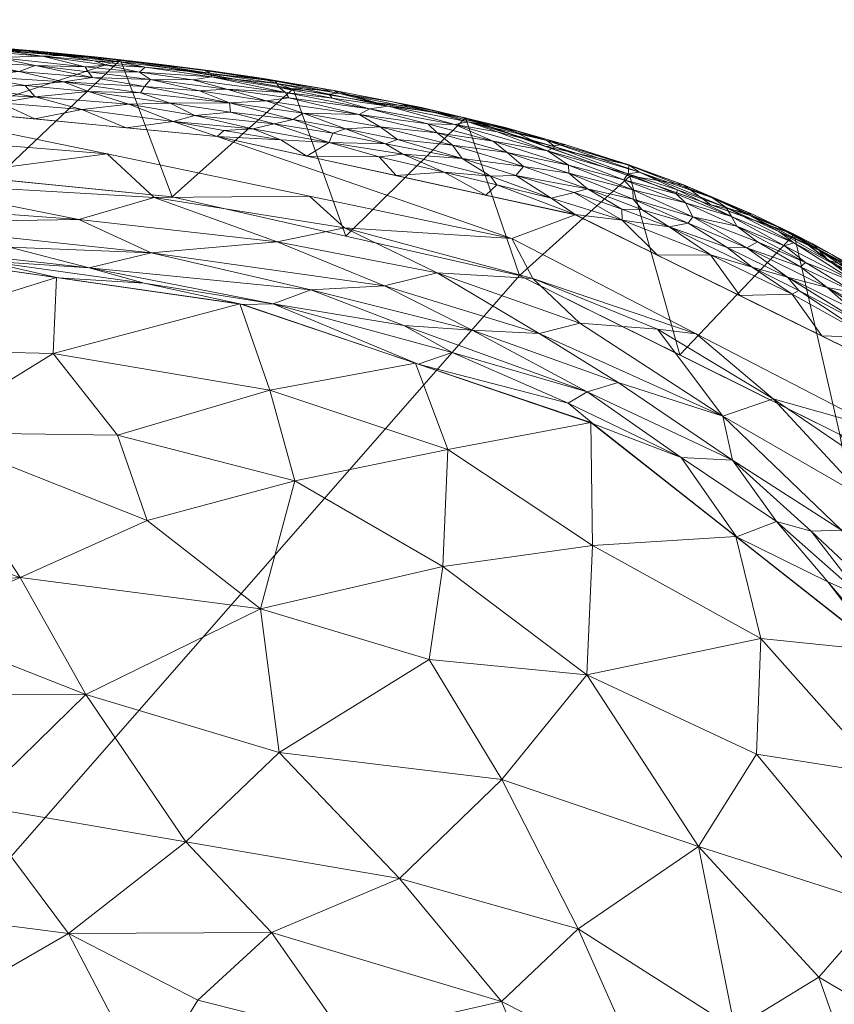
# Model space of a CAD drawing. Header units: millimetres. Extents: x -272 to 272, y 0 to 435.
# Tile 513 of 514: x 156 to 219, y 358 to 435. Entities that reach past the tile are written whole.
import ezdxf

# ---------------------------------------------------------------- set-up
doc = ezdxf.new("R2010")
doc.units = ezdxf.units.MM
doc.layers.add('A-GENM', color=13, linetype='Continuous')

# ---------------------------------------------------------------- blocks, each defined once
blk = doc.blocks.new('MODEL_CCAS0320-1080410R0 - MODEL_CCAS0320-1080410R0-440763-Preview')
at = {"layer": 'A-GENM', "lineweight": 9}
mesh = blk.add_polyface(dxfattribs=at)
corners = [(0, -429.57), (28.564, -429.639), (57.127, -429.779), (85.691, -429.831), (114.253, -429.539), (142.796, -428.449), (171.228, -425.709), (199.133, -419.615), (224.76, -407.011), (243.803, -385.734), (254.874, -359.406), (260.937, -331.493), (264.266, -303.124), (266.031, -274.615), (266.849, -246.063), (267.07, -217.5), (266.843, -187.231), (265.932, -156.975), (263.797, -126.78), (259.419, -96.829), (250.777, -67.82), (234.512, -42.298), (209.777, -24.862), (181.051, -15.325), (151.198, -10.321), (121.042, -7.693), (90.802, -6.351), (60.539, -5.722), (30.27, -5.48), (0, -5.43), (-30.27, -5.48), (-60.539, -5.722), (-90.802, -6.351), (-121.042, -7.693), (-151.198, -10.321), (-181.051, -15.325), (-209.777, -24.862), (-234.512, -42.298), (-250.777, -67.82), (-259.418, -96.829), (-263.796, -126.78), (-265.932, -156.975), (-266.843, -187.231), (-267.07, -217.5), (-266.849, -246.063), (-266.031, -274.615), (-264.266, -303.124), (-260.937, -331.493), (-254.874, -359.406), (-243.803, -385.734), (-224.76, -407.011), (-199.133, -419.615), (-171.228, -425.709), (-142.796, -428.448), (-114.253, -429.539), (-85.691, -429.832), (-57.127, -429.779), (-28.564, -429.639), (263.273, -217.505), (262.568, -255.891), (260.614, -294.217), (256.078, -332.287), (245.912, -369.135), (225.066, -400.842), (191.079, -417.955), (153.472, -425.053), (115.17, -427.308), (76.785, -427.791), (38.393, -427.781), (0, -427.64), (-32.923, -427.732), (-65.571, -427.881), (-98.083, -427.802), (-130.404, -426.976), (-162.643, -424.365), (-194.198, -417.782), (-222.921, -402.904), (-242.982, -377.602), (-253.659, -347.276), (-259.074, -315.479), (-261.791, -282.753), (-262.948, -251.143), (-263.273, -217.505), (-262.553, -175.735), (-260.055, -134.053), (-253.566, -92.866), (-238.072, -54.391), (-206.168, -28.286), (-166.672, -15.454), (-125.254, -10.344), (-83.538, -8.398), (-41.775, -7.611), (0, -7.369), (32.473, -7.432), (64.932, -7.743), (96.789, -8.559), (128.956, -10.376), (160.761, -14.059), (191.796, -21.362), (220.474, -35.742), (241.646, -59.642), (253.358, -89.268), (259.13, -120.636), (261.876, -152.895), (262.982, -184.201)]
mesh.append_faces([[corners[k] for k in face] for face in [(38, 86, 37), (24, 97, 23), (67, 3, 66)]], dxfattribs={"vtx0": -1, "vtx1": -1})
mesh.append_faces([[corners[k] for k in face] for face in [(32, 89, 90), (28, 92, 93, 27), (84, 40, 41, 83), (40, 84, 85, 39), (42, 82, 83, 41), (87, 36, 37, 86), (94, 26, 27, 93), (95, 25, 26, 94), (25, 95, 96), (98, 22, 23, 97), (99, 21, 22, 98), (100, 20, 21, 99), (20, 100, 101, 19), (19, 101, 102, 18), (103, 17, 18, 102), (17, 103, 104, 16), (16, 104, 58, 15), (44, 81, 82, 43), (81, 44, 45, 80), (80, 45, 46, 79), (47, 78, 79, 46), (78, 47, 48), (51, 75, 76, 50), (75, 51, 52), (55, 71, 72, 54), (56, 70, 71, 55), (70, 56, 57, 69), (63, 8, 9), (12, 60, 61, 11), (60, 12, 13)]], dxfattribs={"vtx0": -1, "vtx2": -1})
mesh.append_faces([[corners[k] for k in face] for face in [(89, 32, 33, 34), (92, 28, 29, 30), (66, 3, 4, 5)]], dxfattribs={"vtx0": -1, "vtx3": -1})
mesh.append_faces([[corners[k] for k in face] for face in [(42, 43, 82), (72, 73, 54), (57, 0, 69), (0, 1, 69)]], dxfattribs={"vtx1": -1, "vtx2": -1})
mesh.append_faces([[corners[k] for k in face] for face in [(88, 89, 34, 35), (87, 88, 35, 36), (90, 91, 31, 32), (91, 92, 30, 31), (38, 39, 85, 86), (96, 97, 24, 25), (14, 15, 58, 59), (48, 49, 77, 78), (76, 77, 49, 50), (52, 53, 74, 75), (73, 74, 53, 54), (9, 10, 62, 63), (7, 8, 63, 64), (61, 62, 10, 11), (13, 14, 59, 60), (68, 69, 1, 2), (67, 68, 2, 3), (6, 7, 64, 65), (5, 6, 65, 66)]], dxfattribs={"vtx1": -1, "vtx3": -1})
mesh = blk.add_polyface(dxfattribs=at)
corners = [(0, -434.553, -5.412), (-27.287, -434.617, -5.412), (-54.577, -434.75, -5.412), (-81.872, -434.82, -5.412), (-109.172, -434.617, -5.415), (-136.466, -433.785, -5.42), (-163.692, -431.692, -5.432), (-190.588, -427.164, -5.454), (-216.186, -418.093, -5.486), (-238.007, -401.845, -5.501), (-252.926, -379.056, -5.475), (-261.691, -353.286, -5.446), (-266.719, -326.471, -5.428), (-269.574, -299.323, -5.419), (-271.124, -272.071, -5.414), (-271.854, -244.788, -5.412), (-272.053, -217.5, -5.412), (-269.88, -217.5, -31.706), (-267.707, -217.5, -58), (-266.658, -274.23, -58), (-261.72, -329.309, -58), (-258.959, -329.309, -89.5), (-256.19, -329.309, -121), (-249.924, -356.553, -121), (-238.551, -382.129, -121), (-219.759, -402.494, -121), (-194.789, -414.893, -121), (-167.716, -421.006, -121), (-140.003, -423.804, -121), (-111.816, -424.94, -121), (-84.652, -425.245, -121), (-56.161, -425.204, -121), (-28.38, -425.07, -121), (0, -425, -121), (0, -429.776, -63.206), (-267.182, -245.865, -58), (-264.189, -301.77, -58), (-251.955, -347.724, -121), (-177.14, -429.428, -5.443), (-153.859, -422.405, -121), (-203.387, -422.629, -5.47), (-257.309, -366.171, -5.461), (-227.096, -409.969, -5.493), (-245.467, -390.45, -5.488), (-229.155, -392.311, -121), (-207.274, -408.693, -121), (-181.253, -417.949, -121), (-244.238, -369.341, -121)]
mesh.append_faces([[corners[k] for k in face] for face in [(34, 32, 33)]], dxfattribs={"vtx0": -1})
mesh.append_faces([[corners[k] for k in face] for face in [(2, 32, 1), (6, 28, 5), (41, 47, 10), (30, 4, 29), (27, 38, 46), (26, 40, 45), (15, 35, 14), (43, 44, 9), (14, 19, 13), (12, 20, 11), (47, 41, 23), (44, 43, 24), (19, 14, 35)]], dxfattribs={"vtx0": -1, "vtx1": -1})
mesh.append_faces([[corners[k] for k in face] for face in [(34, 1, 32), (17, 35, 15), (21, 37, 11)]], dxfattribs={"vtx0": -1, "vtx1": -1, "vtx2": -1})
mesh.append_faces([[corners[k] for k in face] for face in [(29, 4, 5), (24, 43, 10), (3, 30, 31), (11, 37, 23), (13, 19, 36), (8, 25, 45), (6, 27, 39), (7, 26, 46), (11, 20, 21)]], dxfattribs={"vtx0": -1, "vtx2": -1})
mesh.append_faces([[corners[k] for k in face] for face in [(0, 1, 34), (16, 17, 15)]], dxfattribs={"vtx1": -1})
mesh.append_faces([[corners[k] for k in face] for face in [(2, 3, 31), (41, 11, 23), (39, 28, 6), (3, 4, 30), (38, 7, 46), (47, 24, 10), (44, 25, 9), (31, 32, 2), (28, 29, 5), (6, 38, 27), (7, 40, 26), (12, 13, 36), (40, 8, 45), (42, 9, 25, 8), (36, 20, 12)]], dxfattribs={"vtx1": -1, "vtx2": -1})
mesh.append_faces([[corners[k] for k in face] for face in [(21, 22, 37), (17, 18, 35)]], dxfattribs={"vtx2": -1})
mesh = blk.add_polyface(dxfattribs=at)
corners = [(256.19, -329.309, -121), (249.019, -359.358, -121), (235.46, -386.706, -121), (212.77, -407.03, -121), (184.166, -417.876, -121), (154.053, -422.676, -121), (124.013, -424.589, -121), (93.339, -425.2, -121), (61.903, -425.227, -121), (31.634, -425.085, -121), (0, -425, -121), (-28.38, -425.07, -121), (-56.161, -425.204, -121), (-84.652, -425.245, -121), (-111.816, -424.94, -121), (-140.003, -423.804, -121), (-167.716, -421.006, -121), (-194.789, -414.893, -121), (-219.759, -402.494, -121), (-238.551, -382.129, -121), (-249.924, -356.553, -121), (-256.19, -329.309, -121), (-233.142, -329.309, -121), (-119.853, -329.309, -121), (119.853, -329.309, -121), (233.142, -329.309, -121)]
mesh.append_faces([[corners[k] for k in face] for face in [(22, 19, 20, 21), (1, 25, 0)]], dxfattribs={"vtx0": -1})
mesh.append_faces([[corners[k] for k in face] for face in [(15, 23, 14), (24, 10, 23)]], dxfattribs={"vtx0": -1, "vtx1": -1})
mesh.append_faces([[corners[k] for k in face] for face in [(22, 18, 19), (4, 24, 25, 3)]], dxfattribs={"vtx0": -1, "vtx2": -1})
mesh.append_faces([[corners[k] for k in face] for face in [(24, 5, 6, 7)]], dxfattribs={"vtx0": -1, "vtx3": -1})
mesh.append_faces([[corners[k] for k in face] for face in [(16, 17, 23, 15), (13, 14, 23, 12), (11, 12, 23, 10), (2, 3, 25, 1), (9, 10, 24, 8), (7, 8, 24), (4, 5, 24)]], dxfattribs={"vtx1": -1, "vtx2": -1})
mesh.append_faces([[corners[k] for k in face] for face in [(17, 18, 22, 23)]], dxfattribs={"vtx1": -1, "vtx3": -1})
mesh = blk.add_polyface(dxfattribs=at)
corners = [(-230.732, -363.499, -20.191), (-222.969, -376.049, -20.574), (-222.999, -365.811, -30.004), (-200.036, -383.765, -36.791), (-193.421, -375.626, -50.167), (-208.751, -370.385, -42.329), (-200.473, -393.839, -24.016), (-213.595, -386.614, -20.653), (-236.342, -349.267, -20.76), (-237.166, -360.572, -10), (-230.059, -373.108, -10), (-234.003, -339.506, -31.485), (-229.586, -353.513, -29.859), (-223.879, -343.834, -44.062), (-188.805, -392.213, -34.513), (-189.193, -401.326, -21.237), (-213.266, -377.6, -30.934), (-218.119, -360.205, -40.549), (-199.362, -363.981, -55.642), (-193.383, -358.325, -63.966), (-204.348, -352.765, -59.117), (-187.754, -384.976, -44.075), (-188.684, -345.839, -74.022), (-198.01, -347.435, -67.04), (-181.17, -355.538, -73.064), (-185.446, -367.901, -62.036), (-211.58, -356.219, -50.353), (-222.952, -385.645, -10), (-211.65, -394.541, -10), (-200.347, -403.437, -10), (-214.986, -340.861, -55.725), (-240.986, -346.644, -10), (-207.091, -339.342, -63.778), (-186.671, -408.057, -10)]
mesh.append_faces([[corners[k] for k in face] for face in [(0, 1, 2), (3, 4, 5), (6, 3, 7), (8, 9, 0), (11, 12, 13), (14, 6, 15), (5, 16, 3), (12, 2, 17), (18, 19, 20), (3, 14, 21), (22, 23, 24), (19, 24, 23), (3, 6, 14), (25, 18, 4), (4, 18, 5), (17, 5, 26), (16, 5, 2), (27, 7, 1), (7, 3, 16), (29, 15, 6), (6, 7, 28), (1, 16, 2), (16, 1, 7), (8, 0, 12), (0, 10, 1), (2, 12, 0), (2, 5, 17), (11, 8, 12), (30, 13, 26), (20, 30, 26), (19, 18, 25), (5, 18, 26), (20, 19, 23), (20, 23, 32), (18, 20, 26), (4, 3, 21), (26, 13, 17), (12, 17, 13)]], dxfattribs={"vtx0": -1, "vtx1": -1, "vtx2": -1})
mesh.append_faces([[corners[k] for k in face] for face in [(0, 9, 10), (7, 27, 28), (15, 29, 33)]], dxfattribs={"vtx0": -1, "vtx2": -1})
mesh.append_faces([[corners[k] for k in face] for face in [(28, 29, 6), (10, 27, 1), (31, 9, 8)]], dxfattribs={"vtx1": -1, "vtx2": -1})
mesh = blk.add_polyface(dxfattribs=at)
corners = [(-177.284, -398.893, -31.375), (-175.327, -405.958, -21.028), (-163.445, -402.435, -31.372), (-158.447, -408.816, -22.125), (-141.058, -409.217, -25.617), (-148.459, -402.663, -35.196), (-160.99, -382.237, -59.313), (-174.591, -388.911, -46.281), (-155.868, -391.349, -49.812), (-143.527, -382.209, -63.806), (-152.144, -373.622, -70.591), (-189.193, -401.326, -21.237), (-186.671, -408.057, -10), (-176.043, -377.715, -58.172), (-168.792, -370.769, -67.775), (-180.497, -341.715, -80.387), (-181.17, -355.538, -73.064), (-165.742, -351.926, -81.994), (-142.757, -365.789, -79.326), (-159.629, -363.627, -76.727), (-148.379, -357.112, -84.17), (-169.722, -358.422, -76.63), (-147.358, -387.578, -56.738), (-165.282, -339.171, -87.862), (-154.943, -351.098, -85.916), (-175.467, -363.7, -70.498), (-185.446, -367.901, -62.036), (-193.421, -375.626, -50.167), (-187.754, -384.976, -44.075), (-165.768, -395.798, -40.598), (-193.383, -358.325, -63.966), (-188.805, -392.213, -34.513), (-172.995, -412.677, -10), (-158.705, -414.731, -10), (-188.684, -345.839, -74.022)]
mesh.append_faces([[corners[k] for k in face] for face in [(0, 1, 2), (3, 4, 5), (6, 7, 8), (6, 9, 10), (1, 11, 12), (13, 6, 14), (2, 1, 3), (15, 16, 17), (6, 13, 7), (18, 19, 10), (19, 20, 17), (10, 14, 6), (19, 17, 21), (18, 20, 19), (6, 8, 22), (14, 10, 19), (23, 17, 24), (24, 17, 20), (14, 19, 25), (19, 21, 25), (14, 26, 13), (27, 13, 26), (13, 27, 28), (0, 2, 29), (29, 7, 0), (30, 26, 25), (0, 7, 31), (28, 31, 7), (13, 28, 7), (31, 11, 0), (1, 32, 3), (11, 1, 0), (3, 5, 2), (29, 5, 8), (3, 33, 4), (5, 29, 2), (7, 29, 8), (16, 15, 34), (17, 16, 21), (21, 16, 25), (30, 25, 16), (26, 14, 25), (6, 22, 9)]], dxfattribs={"vtx0": -1, "vtx1": -1, "vtx2": -1})
mesh.append_faces([[corners[k] for k in face] for face in [(3, 32, 33)]], dxfattribs={"vtx0": -1, "vtx2": -1})
mesh.append_faces([[corners[k] for k in face] for face in [(12, 32, 1)]], dxfattribs={"vtx1": -1, "vtx2": -1})
mesh = blk.add_polyface(dxfattribs=at)
corners = [(-121.238, -414.224, -19.136), (-109.277, -412.38, -24.551), (-124.071, -409.487, -28.114), (-148.459, -402.663, -35.196), (-131.547, -403.138, -37.843), (-138.879, -397.171, -45.637), (-143.527, -382.209, -63.806), (-137.463, -390.061, -55.584), (-127.27, -383.971, -64.454), (-109.818, -405.813, -36.687), (-147.358, -387.578, -56.738), (-141.058, -409.217, -25.617), (-126.161, -393.883, -52.367), (-116.696, -377.905, -72), (-113.743, -386.535, -63.048), (-100.796, -375.128, -75.654), (-111.393, -368.864, -80.499), (-107.284, -380.929, -69.689), (-131.327, -372.677, -75.394), (-122.422, -363.932, -83.526), (-132.888, -378.89, -69.172), (-142.757, -365.789, -79.326), (-141.521, -375.639, -70.996), (-152.144, -373.622, -70.591), (-155.868, -391.349, -49.812), (-114.889, -393.207, -54.731), (-116.57, -398.671, -46.983), (-158.705, -414.731, -10), (-144.416, -416.785, -10), (-120.063, -403.575, -38.965), (-105.187, -398.459, -48.673), (-129.993, -417.607, -10), (-103.767, -392.967, -56.212), (-115.57, -418.428, -10)]
mesh.append_faces([[corners[k] for k in face] for face in [(31, 11, 28), (33, 0, 31)]], dxfattribs={"vtx0": -1, "vtx1": -1})
mesh.append_faces([[corners[k] for k in face] for face in [(0, 1, 2), (3, 4, 5), (6, 7, 8), (2, 1, 9), (6, 10, 7), (11, 4, 3), (12, 7, 5), (13, 8, 14), (15, 16, 13), (17, 13, 14), (16, 18, 13), (8, 7, 12), (18, 16, 19), (18, 20, 13), (8, 20, 6), (21, 18, 19), (6, 20, 22), (21, 23, 22), (5, 24, 3), (25, 12, 26), (4, 11, 2), (29, 2, 9), (12, 5, 4), (12, 4, 26), (24, 5, 7), (26, 30, 25), (8, 12, 14), (31, 0, 11), (29, 9, 26), (32, 14, 25), (14, 12, 25), (1, 0, 33), (13, 20, 8), (22, 20, 18), (21, 22, 18), (6, 22, 23), (24, 7, 10), (9, 30, 26), (26, 4, 29), (2, 29, 4), (11, 0, 2)]], dxfattribs={"vtx0": -1, "vtx1": -1, "vtx2": -1})
mesh.append_faces([[corners[k] for k in face] for face in [(11, 27, 28)]], dxfattribs={"vtx0": -1, "vtx2": -1})
mesh = blk.add_polyface(dxfattribs=at)
corners = [(-217.517, -394.962, -3.475), (-219.879, -395.055, -1.763), (-211.399, -400.497, -2.671), (-233.094, -378.905, -1.598), (-227.991, -389.891, -0.444), (-227.646, -386.933, -1.6), (-234.371, -383.853, 0.002), (-224.349, -388.545, -3.061), (-230.029, -380.962, -3.072), (-222.921, -402.904), (-208.56, -410.343), (-214.572, -405.268, 0.084), (-229.005, -392.753, 0.125), (-222.956, -399.559, 0.139), (-221.766, -397.509, -0.208), (-210.646, -403.92, -0.801), (-207.381, -400.699, -5.957), (-211.714, -394.53, -10), (-214.817, -395.707, -5.438), (-221.479, -389.847, -4.955), (-227.763, -382.171, -4.883), (-242.982, -377.602), (-232.952, -390.253), (-229.954, -373.338, -10), (-227.538, -380.82, -7.117), (-222.89, -385.719, -10), (-218.82, -391.012, -7.59)]
mesh.append_faces([[corners[k] for k in face] for face in [(23, 24, 25)]], dxfattribs={"vtx0": -1, "vtx1": -1})
mesh.append_faces([[corners[k] for k in face] for face in [(0, 1, 2), (3, 4, 5), (6, 4, 3), (7, 8, 5), (12, 13, 14), (14, 4, 12), (11, 14, 13), (14, 11, 15), (16, 17, 18), (15, 2, 1), (19, 20, 7), (0, 18, 19), (8, 3, 5), (18, 26, 19), (1, 7, 5), (0, 19, 7), (4, 1, 5), (15, 1, 14), (1, 0, 7), (18, 2, 16), (26, 24, 19), (2, 18, 0), (18, 17, 26), (24, 26, 25), (7, 20, 8), (19, 24, 20), (12, 4, 6), (1, 4, 14), (6, 22, 12), (22, 13, 12), (11, 13, 9)]], dxfattribs={"vtx0": -1, "vtx1": -1, "vtx2": -1})
mesh.append_faces([[corners[k] for k in face] for face in [(6, 21, 22), (13, 22, 9)]], dxfattribs={"vtx0": -1, "vtx2": -1})
mesh.append_faces([[corners[k] for k in face] for face in [(9, 10, 11), (17, 25, 26)]], dxfattribs={"vtx1": -1, "vtx2": -1})
mesh = blk.add_polyface(dxfattribs=at)
corners = [(-200.538, -403.34, -10), (-207.381, -400.699, -5.957), (-198.584, -404.947, -7.136), (-194.198, -417.782), (-178.421, -421.074), (-181.137, -418.606, 0.011), (-195.825, -414.643, 0.06), (-208.56, -410.343), (-185.77, -410.982, -4.027), (-175.578, -412.672, -6.193), (-189.546, -408.875, -6.091), (-200.071, -405.831, -3.831), (-184.259, -414.085, -1.182), (-191.111, -410.64, -2.293), (-196.317, -410.356, -1.098), (-188.372, -415.091, -0.267), (-175.886, -417.519, -0.474), (-202.487, -406.543, -1.866), (-205.549, -410.701, 0.086), (-210.646, -403.92, -0.801), (-214.572, -405.268, 0.084), (-211.399, -400.497, -2.671), (-178.52, -413.765, -2.688), (-186.881, -407.984, -10), (-211.714, -394.53, -10), (-199.479, -411.184, -0.263), (-173.223, -412.628, -10)]
mesh.append_faces([[corners[k] for k in face] for face in [(3, 6, 7), (24, 1, 0), (23, 9, 26), (0, 2, 23)]], dxfattribs={"vtx0": -1, "vtx1": -1})
mesh.append_faces([[corners[k] for k in face] for face in [(0, 1, 2), (8, 9, 10), (10, 2, 11), (12, 13, 14), (12, 15, 16), (11, 17, 13), (6, 18, 7), (18, 19, 20), (17, 14, 13), (11, 1, 21), (8, 13, 22), (10, 23, 2), (17, 21, 19), (11, 13, 8), (21, 17, 11), (14, 19, 25), (19, 14, 17), (15, 12, 14), (15, 14, 25), (12, 22, 13), (9, 8, 22), (25, 6, 15), (15, 5, 16), (5, 15, 6), (11, 8, 10), (6, 25, 18), (5, 6, 3), (19, 18, 25), (20, 7, 18), (11, 2, 1), (9, 23, 10)]], dxfattribs={"vtx0": -1, "vtx1": -1, "vtx2": -1})
mesh.append_faces([[corners[k] for k in face] for face in [(3, 4, 5)]], dxfattribs={"vtx1": -1, "vtx2": -1})
mesh = blk.add_polyface(dxfattribs=at)
corners = [(-217.089, -415.89, -1.37), (-221.203, -414.24, -2.042), (-215.435, -417.2, -1.798), (-218.78, -413.953, -0.705), (-224.962, -410.051, -0.714), (-223.938, -411.337, -1.041), (-216.557, -413.728, -0.167), (-222.085, -410.055, -0.093), (-221.701, -411.014, -0.247), (-218.36, -410.175), (-216.03, -413.423, -0.059), (-211.952, -413.327), (-218.859, -416.088, -5.488), (-216.122, -418.126, -5.487), (-217.643, -417.365, -5.011), (-224.976, -412.985, -4.856), (-224.061, -413.54, -4.334), (-229.703, -409.516, -4.537), (-220.989, -413.544, -1.267), (-227.091, -410.079, -1.797), (-225.525, -408.287, -0.22), (-225.849, -407.3, -0.076), (-216.682, -415.57, -0.976), (-226.446, -410.027, -1.35), (-225.034, -411.934, -2.228), (-221.3, -414.714, -2.797), (-212.519, -417.051, -0.634), (-218.165, -416.835, -3.528), (-221.902, -414.655, -3.433), (-221.064, -415.336, -4.006), (-224.767, -407.023), (-216.17, -417.426, -2.582), (-221.597, -414.051, -5.49), (-227.072, -409.977, -5.494), (-221.372, -415.268, -4.944), (-219.129, -416.532, -4.516), (-214.91, -418.667, -4.124), (-213.015, -419.643, -4.773), (-225.408, -412.323, -3.273), (-226.384, -411.375, -2.769), (-215.675, -414.757, -0.326), (-220.658, -412.3, -0.458), (-224.403, -409.781, -0.43), (-228.306, -407.366, -0.629), (-229.222, -405.886, -0.357), (-227.478, -408.707, -0.983), (-228.109, -410.53, -3.631), (-224.755, -412.961, -3.801), (-214.999, -418.317, -3.158), (-230.523, -408.765, -4.032), (-213.348, -417.5, -1.155)]
mesh.append_faces([[corners[k] for k in face] for face in [(9, 10, 11), (32, 15, 33), (12, 34, 32)]], dxfattribs={"vtx0": -1, "vtx1": -1})
mesh.append_faces([[corners[k] for k in face] for face in [(0, 1, 2), (3, 4, 5), (6, 7, 8), (15, 16, 17), (18, 19, 1), (20, 7, 21), (7, 20, 8), (10, 9, 7), (22, 18, 0), (23, 18, 5), (1, 24, 25), (3, 22, 26), (27, 28, 29), (1, 19, 24), (2, 1, 31), (34, 14, 35), (35, 29, 16), (36, 35, 37), (38, 25, 39), (12, 14, 34), (26, 40, 3), (41, 40, 8), (4, 42, 43), (20, 44, 42), (5, 4, 45), (41, 4, 3), (23, 5, 45), (3, 5, 18), (18, 23, 19), (30, 21, 7), (20, 42, 8), (41, 8, 42), (4, 41, 42), (40, 41, 3), (29, 36, 27), (38, 46, 47), (47, 28, 38), (27, 48, 25), (25, 38, 28), (1, 25, 31), (29, 28, 47), (25, 28, 27), (16, 29, 47), (29, 35, 36), (16, 47, 49), (16, 15, 34), (25, 48, 31), (7, 6, 10), (8, 40, 6), (25, 24, 39), (14, 37, 35), (37, 14, 13), (16, 34, 35), (15, 32, 34), (22, 0, 50), (1, 0, 18), (18, 22, 3)]], dxfattribs={"vtx0": -1, "vtx1": -1, "vtx2": -1})
mesh.append_faces([[corners[k] for k in face] for face in [(12, 13, 14), (9, 30, 7)]], dxfattribs={"vtx1": -1, "vtx2": -1})
mesh = blk.add_polyface(dxfattribs=at)
corners = [(-153.004, -416.02, -7.46), (-165.538, -414.293, -7.594), (-161.243, -415.479, -5.235), (-135.416, -418.458, -3.859), (-131.848, -417.914, -6.124), (-146.909, -417.059, -5.306), (-131.967, -421.584, -0.893), (-145.845, -422.148, -0.319), (-127.05, -423.99, -0.186), (-166.303, -420.956, -0.064), (-162.643, -424.365), (-175.886, -417.519, -0.474), (-181.137, -418.606, 0.011), (-144.444, -416.783, -10), (-184.259, -414.085, -1.182), (-166.083, -416.663, -2.076), (-178.52, -413.765, -2.688), (-158.834, -414.706, -10), (-160.441, -419.248, -0.816), (-144.149, -418.985, -2.226), (-155.024, -417.1, -3.369), (-178.421, -421.074), (-130.404, -426.976), (-146.524, -425.67), (-145.82, -420.312, -1.069), (-175.578, -412.672, -6.193), (-173.223, -412.628, -10), (-130.016, -417.605, -10)]
mesh.append_faces([[corners[k] for k in face] for face in [(17, 0, 13), (22, 8, 23), (26, 1, 17)]], dxfattribs={"vtx0": -1, "vtx1": -1})
mesh.append_faces([[corners[k] for k in face] for face in [(0, 1, 2), (3, 4, 5), (6, 7, 8), (9, 10, 7), (11, 12, 9), (13, 0, 4), (14, 15, 16), (4, 0, 5), (14, 11, 15), (18, 19, 15), (11, 9, 18), (2, 20, 5), (15, 2, 16), (21, 9, 12), (11, 18, 15), (9, 7, 18), (24, 7, 6), (25, 16, 2), (17, 1, 0), (5, 0, 2), (25, 1, 26), (20, 2, 15), (5, 20, 3), (15, 19, 20), (3, 20, 19), (2, 1, 25), (8, 7, 23), (24, 6, 19), (19, 18, 24), (18, 7, 24)]], dxfattribs={"vtx0": -1, "vtx1": -1, "vtx2": -1})
mesh.append_faces([[corners[k] for k in face] for face in [(9, 21, 10), (7, 10, 23)]], dxfattribs={"vtx0": -1, "vtx2": -1})
mesh.append_faces([[corners[k] for k in face] for face in [(27, 13, 4)]], dxfattribs={"vtx1": -1, "vtx2": -1})
mesh = blk.add_polyface(dxfattribs=at)
corners = [(-207.577, -421.947, -4.829), (-209.823, -420.942, -4.028), (-213.015, -419.643, -4.773), (-208.293, -419.467, -0.971), (-212.519, -417.051, -0.634), (-213.348, -417.5, -1.155), (-207.715, -420.553, -1.693), (-203.614, -421.563, -1.208), (-202.789, -419.204, -0.058), (-209.679, -416.51, -0.06), (-206.46, -418.672, -0.243), (-199.137, -419.631), (-205.545, -416.479), (-216.03, -413.423, -0.059), (-211.952, -413.327), (-211.312, -419.488, -2.222), (-215.435, -417.2, -1.798), (-216.17, -417.426, -2.582), (-207.105, -421.572, -2.777), (-203.225, -422.811, -2.465), (-206.992, -421.256, -2.2), (-204.15, -422.948, -3.413), (-212.933, -415.537, -0.157), (-210.982, -417.062, -0.337), (-215.675, -414.757, -0.326), (-202.761, -420.067, -0.251), (-204.346, -419.995, -0.431), (-207.933, -418.972, -0.596), (-217.089, -415.89, -1.37), (-211.722, -418.722, -1.554), (-214.91, -418.667, -4.124), (-218.165, -416.835, -3.528), (-212.748, -419.56, -3.628), (-198.602, -423.484, -1.449), (-202.915, -422.342, -1.707), (-210.887, -420.189, -3.11), (-214.999, -418.317, -3.158), (-203.373, -423.447, -4.342), (-216.122, -418.126, -5.487), (-209.691, -420.396, -5.478), (-203.259, -422.667, -5.47), (-203.308, -423.514, -4.917), (-198.628, -422.859, -0.951), (-203.658, -420.831, -0.72), (-200.091, -421.637, -0.512), (-216.557, -413.728, -0.167), (-216.682, -415.57, -0.976), (-198.328, -425.105, -4.734)]
mesh.append_faces([[corners[k] for k in face] for face in [(40, 0, 39)]], dxfattribs={"vtx0": -1, "vtx1": -1})
mesh.append_faces([[corners[k] for k in face] for face in [(0, 1, 2), (3, 4, 5), (6, 7, 3), (8, 9, 10), (13, 9, 14), (15, 16, 17), (18, 19, 20), (21, 19, 18), (10, 22, 23), (23, 22, 24), (8, 12, 9), (25, 10, 26), (26, 10, 27), (23, 24, 4), (28, 29, 5), (30, 2, 1), (31, 30, 32), (15, 6, 29), (16, 29, 28), (33, 7, 34), (35, 15, 17), (20, 6, 15), (32, 36, 31), (35, 1, 21), (37, 21, 1), (0, 40, 41), (0, 2, 39), (7, 42, 43), (3, 7, 43), (34, 7, 6), (27, 4, 3), (3, 5, 29), (3, 43, 27), (1, 0, 37), (26, 27, 43), (23, 27, 10), (44, 26, 43), (26, 44, 25), (8, 10, 25), (20, 34, 6), (41, 37, 0), (45, 24, 22), (32, 30, 1), (1, 35, 32), (32, 35, 36), (35, 17, 36), (27, 23, 4), (22, 10, 9), (9, 13, 22), (45, 22, 13), (4, 46, 5), (15, 29, 16), (3, 29, 6), (18, 15, 35), (34, 20, 19), (15, 18, 20), (21, 18, 35), (47, 37, 41)]], dxfattribs={"vtx0": -1, "vtx1": -1, "vtx2": -1})
mesh.append_faces([[corners[k] for k in face] for face in [(2, 38, 39)]], dxfattribs={"vtx0": -1, "vtx2": -1})
mesh.append_faces([[corners[k] for k in face] for face in [(11, 12, 8), (12, 14, 9)]], dxfattribs={"vtx1": -1, "vtx2": -1})
mesh = blk.add_polyface(dxfattribs=at)
corners = [(-204.15, -422.948, -3.413), (-197.561, -424.909, -3.015), (-203.225, -422.811, -2.465), (-185.698, -424.349, -0.135), (-192.538, -422.635, -0.113), (-190.32, -424.011, -0.356), (-190.797, -426.863, -3.4), (-193.04, -426.083, -2.87), (-198.628, -422.859, -0.951), (-198.602, -423.484, -1.449), (-193.824, -424.461, -1.12), (-202.761, -420.067, -0.251), (-200.091, -421.637, -0.512), (-199.041, -421.351, -0.267), (-196.924, -425.412, -3.971), (-194.691, -426.11, -4.445), (-192.56, -426.581, -3.935), (-198.328, -425.105, -4.734), (-203.308, -423.514, -4.917), (-196.828, -424.938, -5.462), (-184.547, -428.093, -3.008), (-189.736, -426.664, -2.446), (-188.364, -426.003, -1.283), (-189.575, -425.034, -0.777), (-203.373, -423.447, -4.342), (-202.789, -419.204, -0.058), (-197.257, -420.919, -0.046), (-199.137, -419.631), (-194.491, -422.692, -0.269), (-188.909, -422.934, -0.023), (-193.009, -421.956, -0.028), (-195.088, -423.383, -0.639), (-196.98, -424.592, -2.171), (-192.74, -425.366, -1.696), (-187.641, -426.704, -1.834), (-203.614, -421.563, -1.208), (-202.915, -422.342, -1.707), (-193.682, -426.41, -4.978), (-187.887, -427.678, -3.881), (-185.271, -425.49, -0.502), (-203.658, -420.831, -0.72), (-190.396, -427.209, -5.454), (-187.142, -427.972, -4.98), (-189.874, -427.322, -4.444), (-184.884, -428.412, -4.403), (-185.183, -422.674), (-192.16, -421.152), (-203.259, -422.667, -5.47)]
mesh.append_faces([[corners[k] for k in face] for face in [(27, 30, 46), (19, 18, 47)]], dxfattribs={"vtx0": -1, "vtx1": -1})
mesh.append_faces([[corners[k] for k in face] for face in [(0, 1, 2), (3, 4, 5), (6, 7, 1), (8, 9, 10), (11, 12, 13), (14, 15, 16), (17, 18, 19), (20, 21, 6), (22, 23, 10), (14, 0, 24), (25, 26, 27), (13, 28, 26), (29, 30, 4), (31, 23, 5), (28, 31, 5), (32, 2, 1), (33, 22, 10), (22, 33, 34), (35, 9, 8), (1, 0, 14), (6, 1, 14), (32, 9, 36), (17, 37, 15), (6, 38, 20), (6, 16, 38), (17, 19, 37), (24, 17, 14), (7, 32, 1), (28, 5, 4), (23, 39, 5), (31, 8, 10), (31, 10, 23), (33, 9, 32), (9, 33, 10), (21, 33, 32), (12, 8, 31), (21, 34, 33), (8, 12, 40), (28, 12, 31), (13, 25, 11), (32, 36, 2), (42, 37, 41), (17, 15, 14), (37, 43, 15), (14, 16, 6), (15, 43, 16), (38, 16, 43), (44, 38, 43), (37, 42, 43), (13, 26, 25), (27, 26, 30), (30, 29, 46), (3, 29, 4), (26, 4, 30), (6, 21, 7), (32, 7, 21), (26, 28, 4), (28, 13, 12)]], dxfattribs={"vtx0": -1, "vtx1": -1, "vtx2": -1})
mesh.append_faces([[corners[k] for k in face] for face in [(19, 41, 37), (45, 46, 29)]], dxfattribs={"vtx1": -1, "vtx2": -1})
mesh = blk.add_polyface(dxfattribs=at)
corners = [(-180.176, -428.701, -2.558), (-176.56, -429.136, -2.261), (-183.103, -427.887, -2.141), (-171.983, -429.417, -1.716), (-176.797, -428.721, -1.762), (-175.049, -428.491, -1.252), (-176.953, -429.461, -5.442), (-180.339, -429.309, -4.671), (-183.675, -428.335, -5.448), (-175.734, -430.028, -4.177), (-180.691, -429.096, -3.753), (-180.24, -425.986, -0.298), (-177.145, -427.034, -0.512), (-175.678, -426.703, -0.276), (-189.575, -425.034, -0.777), (-188.364, -426.003, -1.283), (-183.928, -426.469, -0.908), (-182.303, -427.442, -1.441), (-187.641, -426.704, -1.834), (-184.884, -428.412, -4.403), (-187.142, -427.972, -4.98), (-189.874, -427.322, -4.444), (-187.887, -427.678, -3.881), (-189.736, -426.664, -2.446), (-179.964, -429.022, -3.14), (-184.547, -428.093, -3.008), (-170.765, -430.635, -3.624), (-175.86, -429.842, -3.494), (-170.784, -430.369, -2.922), (-176.052, -429.525, -2.794), (-172.193, -428.341, -0.816), (-177.928, -427.528, -0.873), (-172.265, -427.615, -0.429), (-183.858, -424.138, -0.033), (-185.698, -424.349, -0.135), (-179.963, -425.24, -0.085), (-181.221, -426.325, -0.517), (-185.271, -425.49, -0.502), (-184.34, -425.149, -0.283), (-190.32, -424.011, -0.356), (-188.909, -422.934, -0.023), (-171.738, -426.175, -0.028), (-176.188, -425.456, -0.024), (-174.009, -426.306, -0.099), (-178.206, -424.195), (-185.183, -422.674), (-174.671, -430.26, -4.847), (-190.396, -427.209, -5.454), (-171.229, -425.717)]
mesh.append_faces([[corners[k] for k in face] for face in [(6, 7, 8)]], dxfattribs={"vtx0": -1, "vtx1": -1})
mesh.append_faces([[corners[k] for k in face] for face in [(0, 1, 2), (3, 4, 1), (5, 4, 3), (7, 9, 10), (11, 12, 13), (14, 15, 16), (17, 15, 18), (7, 19, 20), (20, 19, 21), (10, 22, 19), (2, 18, 23), (24, 25, 10), (2, 23, 25), (9, 26, 27), (27, 28, 29), (25, 24, 0), (2, 4, 17), (30, 31, 5), (17, 16, 15), (32, 13, 12), (33, 34, 35), (5, 17, 4), (16, 17, 31), (12, 11, 36), (37, 14, 16), (37, 38, 39), (13, 35, 11), (34, 33, 40), (36, 31, 12), (37, 36, 38), (17, 18, 2), (34, 38, 35), (41, 42, 43), (9, 27, 10), (46, 7, 6), (7, 46, 9), (24, 27, 29), (25, 22, 10), (10, 19, 7), (7, 20, 8), (33, 45, 40), (44, 33, 35), (27, 24, 10), (0, 24, 29), (1, 0, 29), (25, 0, 2), (1, 29, 28), (2, 1, 4), (17, 5, 31), (11, 38, 36), (30, 12, 31), (35, 13, 43), (37, 16, 36), (31, 36, 16), (35, 38, 11), (39, 38, 34), (44, 35, 42), (35, 43, 42)]], dxfattribs={"vtx0": -1, "vtx1": -1, "vtx2": -1})
mesh.append_faces([[corners[k] for k in face] for face in [(33, 44, 45), (42, 48, 44)]], dxfattribs={"vtx0": -1, "vtx2": -1})
mesh.append_faces([[corners[k] for k in face] for face in [(47, 8, 20)]], dxfattribs={"vtx1": -1, "vtx2": -1})
mesh = blk.add_polyface(dxfattribs=at)
corners = [(-176.56, -429.136, -2.261), (-169.317, -430.139, -2.173), (-171.983, -429.417, -1.716), (-170.765, -430.635, -3.624), (-165.308, -431.481, -4.346), (-163.652, -431.547, -3.715), (-169.846, -429.265, -1.267), (-166.032, -430.155, -1.665), (-160.683, -427.817, -0.066), (-167.783, -426.888, -0.049), (-164.342, -428.247, -0.274), (-165.246, -429.116, -0.732), (-159.241, -429.971, -0.861), (-161.18, -429.219, -0.536), (-175.734, -430.028, -4.177), (-174.671, -430.26, -4.847), (-170.244, -430.872, -4.47), (-166.88, -431.335, -4.96), (-170.232, -430.587, -5.437), (-163.51, -431.712, -5.431), (-170.75, -430.832, -4.962), (-165.607, -431.112, -3.104), (-162.622, -431.268, -2.708), (-165.176, -430.734, -2.288), (-161.638, -431.613, -3.242), (-165.547, -429.623, -1.11), (-161.493, -430.312, -1.308), (-167.557, -428.316, -0.457), (-172.193, -428.341, -0.816), (-171.229, -425.717), (-164.121, -426.4), (-169.478, -427.355, -0.195), (-157.047, -428.821, -0.214), (-174.009, -426.306, -0.099), (-171.738, -426.175, -0.028), (-176.188, -425.456, -0.024), (-161.945, -431.899, -4.838), (-160.372, -432.005, -4.221), (-170.784, -430.369, -2.922), (-156.715, -432.232, -5.428), (-159.052, -432.019, -3.673), (-176.953, -429.461, -5.442), (-175.86, -429.842, -3.494), (-175.678, -426.703, -0.276), (-172.265, -427.615, -0.429), (-160.94, -431.159, -2.222), (-161.173, -430.769, -1.74), (-175.049, -428.491, -1.252), (-177.145, -427.034, -0.512)]
mesh.append_faces([[corners[k] for k in face] for face in [(29, 9, 30), (18, 15, 41)]], dxfattribs={"vtx0": -1, "vtx1": -1})
mesh.append_faces([[corners[k] for k in face] for face in [(0, 1, 2), (3, 4, 5), (6, 2, 7), (8, 9, 10), (11, 12, 13), (14, 15, 16), (20, 17, 16), (3, 14, 16), (21, 22, 23), (23, 7, 1), (22, 21, 24), (12, 25, 26), (27, 28, 11), (5, 24, 21), (13, 27, 11), (9, 31, 10), (10, 13, 32), (33, 9, 34), (9, 33, 31), (8, 30, 9), (35, 34, 29), (10, 32, 8), (4, 36, 37), (18, 17, 20), (4, 16, 17), (38, 3, 21), (36, 17, 19), (17, 36, 4), (5, 4, 37), (3, 16, 4), (3, 5, 21), (5, 37, 40), (38, 42, 3), (25, 12, 11), (27, 13, 10), (43, 31, 33), (27, 31, 44), (23, 38, 21), (0, 38, 1), (40, 24, 5), (23, 22, 45), (46, 7, 23), (23, 1, 38), (46, 23, 45), (25, 7, 26), (7, 46, 26), (7, 2, 1), (47, 2, 6), (28, 47, 6), (28, 6, 25), (28, 44, 48), (28, 25, 11), (7, 25, 6), (31, 27, 10), (28, 27, 44), (31, 43, 44), (9, 29, 34), (16, 15, 20), (15, 18, 20)]], dxfattribs={"vtx0": -1, "vtx1": -1, "vtx2": -1})
mesh.append_faces([[corners[k] for k in face] for face in [(17, 18, 19)]], dxfattribs={"vtx0": -1, "vtx2": -1})
mesh.append_faces([[corners[k] for k in face] for face in [(19, 39, 36)]], dxfattribs={"vtx1": -1, "vtx2": -1})
mesh = blk.add_polyface(dxfattribs=at)
corners = [(-153.581, -432.304, -3.067), (-157.605, -431.973, -3.131), (-154.735, -432.389, -3.575), (-160.683, -427.817, -0.066), (-157.013, -427.084), (-164.121, -426.4), (-148.901, -429.218, -0.139), (-152.092, -429.566, -0.32), (-146.346, -430.065, -0.349), (-154.066, -431.866, -2.313), (-157.036, -431.238, -1.812), (-160.94, -431.159, -2.222), (-153.041, -428.963, -0.155), (-157.047, -428.821, -0.214), (-161.945, -431.899, -4.838), (-157.25, -432.362, -4.696), (-160.372, -432.005, -4.221), (-149.891, -432.497, -2.85), (-152.28, -430.407, -0.739), (-155.779, -430.78, -1.229), (-150.116, -431.111, -1.117), (-150.402, -432.693, -3.426), (-155.943, -432.416, -4.14), (-159.052, -432.019, -3.673), (-149.919, -432.752, -5.426), (-146.517, -433.218, -4.74), (-152.455, -432.781, -4.757), (-161.493, -430.312, -1.308), (-159.241, -429.971, -0.861), (-149.769, -428.564, -0.034), (-154.291, -428.345, -0.053), (-145.363, -429.064, -0.06), (-149.905, -427.768), (-156.265, -429.684, -0.527), (-147.235, -430.726, -0.704), (-145.833, -432.933, -3.198), (-150.068, -432.208, -2.349), (-151.962, -431.546, -1.663), (-151.614, -432.751, -3.992), (-156.715, -432.232, -5.428), (-145.894, -433.143, -3.895), (-161.638, -431.613, -3.242), (-161.173, -430.769, -1.74), (-146.371, -431.835, -1.533), (-146.311, -432.362, -2.177), (-161.18, -429.219, -0.536), (-162.622, -431.268, -2.708), (-146.072, -432.68, -2.68)]
mesh.append_faces([[corners[k] for k in face] for face in [(0, 1, 2), (6, 7, 8), (9, 10, 11), (12, 13, 7), (0, 9, 1), (14, 15, 16), (0, 17, 9), (18, 19, 20), (21, 17, 0), (22, 2, 23), (24, 25, 26), (10, 19, 27), (19, 28, 27), (6, 12, 7), (29, 30, 12), (30, 4, 3), (13, 30, 3), (31, 32, 29), (13, 33, 7), (18, 7, 33), (8, 7, 34), (6, 31, 29), (35, 17, 21), (36, 37, 9), (26, 25, 38), (16, 15, 22), (15, 39, 26), (16, 22, 23), (39, 15, 14), (22, 26, 38), (26, 22, 15), (2, 22, 38), (2, 38, 21), (2, 1, 23), (40, 21, 38), (41, 23, 1), (21, 0, 2), (36, 9, 17), (10, 9, 37), (1, 9, 11), (19, 10, 37), (42, 11, 10), (20, 19, 37), (19, 18, 28), (20, 37, 43), (18, 20, 34), (37, 44, 43), (45, 28, 33), (13, 45, 33), (7, 18, 34), (18, 33, 28), (46, 1, 11), (1, 46, 41), (10, 27, 42), (32, 30, 29), (29, 12, 6), (13, 12, 30), (47, 36, 17), (37, 36, 44)]], dxfattribs={"vtx0": -1, "vtx1": -1, "vtx2": -1})
mesh.append_faces([[corners[k] for k in face] for face in [(3, 4, 5)]], dxfattribs={"vtx0": -1, "vtx2": -1})
mesh.append_faces([[corners[k] for k in face] for face in [(32, 4, 30), (39, 24, 26)]], dxfattribs={"vtx1": -1, "vtx2": -1})

msp = doc.modelspace()

# ---------------------------------------------------------------- block references
at = {"layer": 'A-GENM', "lineweight": 9, "rotation": 180}
msp.add_blockref('MODEL_CCAS0320-1080410R0 - MODEL_CCAS0320-1080410R0-440763-Preview', (0, 0, 828), dxfattribs=at)

doc.saveas('drawing.dxf')
